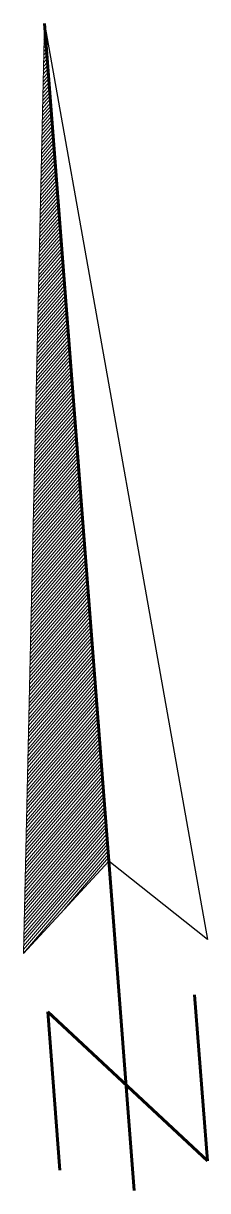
# Model space of a CAD drawing. Extents: x 2356431 to 2371438, y 6972864 to 6982525.
# Drawn here: x 2357200.3 to 2357224.4, y 6976222.8 to 6976375.9 of the extents above; entities that cross this region are included whole.
import ezdxf

# ---------------------------------------------------------------- set-up
doc = ezdxf.new("R2010")
doc.units = 0
doc.header["$LTSCALE"] = 5.6
doc.layers.add('1', color=7, linetype='Continuous', lineweight=25)

msp = doc.modelspace()

# ---------------------------------------------------------------- linework, layer by layer
at = {"layer": '1', "lineweight": 13}
for p, q in [((2357203.057, 6976375.687), (2357203.076, 6976375.711)), ((2357203.011, 6976373.701), (2357203.215, 6976373.934)), ((2357203.024, 6976374.194), (2357203.177, 6976374.379)), ((2357203.035, 6976374.695), (2357203.146, 6976374.821)), ((2357203.047, 6976375.192), (2357203.111, 6976375.267)), ((2357202.978, 6976372.208), (2357203.315, 6976372.602)), ((2357202.99, 6976372.706), (2357203.281, 6976373.047)), ((2357203, 6976373.204), (2357203.246, 6976373.49)), ((2357202.933, 6976370.222), (2357203.453, 6976370.827)), ((2357202.944, 6976370.718), (2357203.417, 6976371.271)), ((2357202.956, 6976371.214), (2357203.386, 6976371.713)), ((2357202.966, 6976371.712), (2357203.35, 6976372.158)), ((2357202.9, 6976368.732), (2357203.554, 6976369.492)), ((2357202.913, 6976369.23), (2357203.521, 6976369.938)), ((2357202.922, 6976369.726), (2357203.485, 6976370.382)), ((2357202.852, 6976366.742), (2357203.691, 6976367.719)), ((2357202.867, 6976367.239), (2357203.656, 6976368.161)), ((2357202.878, 6976367.737), (2357203.624, 6976368.605)), ((2357202.888, 6976368.235), (2357203.589, 6976369.05)), ((2357202.823, 6976365.252), (2357203.793, 6976366.382)), ((2357202.833, 6976365.749), (2357203.76, 6976366.832)), ((2357202.845, 6976366.245), (2357203.724, 6976367.273)), ((2357202.789, 6976363.759), (2357203.895, 6976365.054)), ((2357202.8, 6976364.258), (2357203.863, 6976365.497)), ((2357202.809, 6976364.754), (2357203.829, 6976365.942)), ((2357202.741, 6976361.771), (2357204.033, 6976363.276)), ((2357202.754, 6976362.267), (2357203.999, 6976363.72)), ((2357202.766, 6976362.765), (2357203.964, 6976364.165)), ((2357202.778, 6976363.261), (2357203.93, 6976364.61)), ((2357202.709, 6976360.282), (2357204.135, 6976361.941)), ((2357202.722, 6976360.778), (2357204.102, 6976362.388)), ((2357202.733, 6976361.275), (2357204.068, 6976362.831)), ((2357202.665, 6976358.292), (2357204.272, 6976360.167)), ((2357202.676, 6976358.788), (2357204.238, 6976360.612)), ((2357202.686, 6976359.286), (2357204.203, 6976361.054)), ((2357202.699, 6976359.783), (2357204.17, 6976361.501)), ((2357202.631, 6976356.801), (2357204.374, 6976358.835)), ((2357202.644, 6976357.3), (2357204.341, 6976359.279)), ((2357202.654, 6976357.796), (2357204.307, 6976359.724)), ((2357202.586, 6976354.814), (2357204.511, 6976357.058)), ((2357202.599, 6976355.312), (2357204.478, 6976357.504)), ((2357202.608, 6976355.809), (2357204.442, 6976357.947)), ((2357202.62, 6976356.305), (2357204.409, 6976358.392)), ((2357202.552, 6976353.32), (2357204.613, 6976355.726)), ((2357202.563, 6976353.819), (2357204.58, 6976356.171)), ((2357202.577, 6976354.315), (2357204.544, 6976356.614)), ((2357202.508, 6976351.336), (2357204.75, 6976353.953)), ((2357202.52, 6976351.832), (2357204.717, 6976354.394)), ((2357202.531, 6976352.328), (2357204.681, 6976354.839)), ((2357202.541, 6976352.827), (2357204.649, 6976355.281)), ((2357202.474, 6976349.843), (2357204.854, 6976352.619)), ((2357202.486, 6976350.341), (2357204.819, 6976353.061)), ((2357202.497, 6976350.839), (2357204.784, 6976353.505)), ((2357202.442, 6976348.352), (2357204.956, 6976351.285)), ((2357202.452, 6976348.848), (2357204.92, 6976351.731)), ((2357202.464, 6976349.345), (2357204.887, 6976352.174)), ((2357202.396, 6976346.363), (2357205.093, 6976349.51)), ((2357202.406, 6976346.86), (2357205.058, 6976349.953)), ((2357202.418, 6976347.358), (2357205.023, 6976350.398)), ((2357202.428, 6976347.857), (2357204.989, 6976350.842)), ((2357202.363, 6976344.872), (2357205.195, 6976348.176)), ((2357202.372, 6976345.367), (2357205.159, 6976348.623)), ((2357202.385, 6976345.865), (2357205.127, 6976349.064)), ((2357202.319, 6976342.886), (2357205.332, 6976346.401)), ((2357202.329, 6976343.382), (2357205.298, 6976346.844)), ((2357202.341, 6976343.879), (2357205.262, 6976347.288)), ((2357202.353, 6976344.375), (2357205.228, 6976347.733)), ((2357202.283, 6976341.393), (2357205.435, 6976345.07)), ((2357202.295, 6976341.891), (2357205.399, 6976345.511)), ((2357202.307, 6976342.388), (2357205.367, 6976345.957)), ((2357202.241, 6976339.407), (2357205.572, 6976343.293)), ((2357202.252, 6976339.904), (2357205.538, 6976343.733)), ((2357202.262, 6976340.401), (2357205.501, 6976344.182)), ((2357202.273, 6976340.895), (2357205.466, 6976344.624)), ((2357202.208, 6976337.915), (2357205.674, 6976341.958)), ((2357202.217, 6976338.413), (2357205.638, 6976342.403)), ((2357202.228, 6976338.91), (2357205.606, 6976342.846)), ((2357202.162, 6976335.926), (2357205.81, 6976340.182)), ((2357202.173, 6976336.423), (2357205.776, 6976340.627)), ((2357202.186, 6976336.92), (2357205.741, 6976341.07)), ((2357202.193, 6976337.418), (2357205.706, 6976341.514)), ((2357202.128, 6976334.437), (2357205.913, 6976338.852)), ((2357202.138, 6976334.932), (2357205.876, 6976339.294)), ((2357202.149, 6976335.429), (2357205.845, 6976339.74)), ((2357202.084, 6976332.448), (2357206.049, 6976337.076)), ((2357202.095, 6976332.944), (2357206.015, 6976337.518)), ((2357202.105, 6976333.439), (2357205.98, 6976337.962)), ((2357202.117, 6976333.939), (2357205.945, 6976338.404)), ((2357202.049, 6976330.956), (2357206.152, 6976335.743)), ((2357202.061, 6976331.453), (2357206.116, 6976336.185)), ((2357202.073, 6976331.949), (2357206.084, 6976336.63)), ((2357202.015, 6976329.467), (2357206.255, 6976334.409)), ((2357202.026, 6976329.963), (2357206.219, 6976334.853)), ((2357202.037, 6976330.46), (2357206.184, 6976335.298)), ((2357201.97, 6976327.476), (2357206.391, 6976332.633)), ((2357201.984, 6976327.972), (2357206.355, 6976333.077)), ((2357201.993, 6976328.471), (2357206.324, 6976333.522)), ((2357202.004, 6976328.969), (2357206.289, 6976333.964)), ((2357201.939, 6976325.986), (2357206.494, 6976331.302)), ((2357201.951, 6976326.481), (2357206.458, 6976331.745)), ((2357201.96, 6976326.98), (2357206.424, 6976332.19)), ((2357201.892, 6976323.998), (2357206.631, 6976329.525)), ((2357201.905, 6976324.494), (2357206.594, 6976329.968)), ((2357201.914, 6976324.992), (2357206.563, 6976330.412)), ((2357201.928, 6976325.489), (2357206.528, 6976330.856)), ((2357201.86, 6976322.506), (2357206.733, 6976328.191)), ((2357201.871, 6976323.006), (2357206.697, 6976328.634)), ((2357201.88, 6976323.501), (2357206.662, 6976329.08)), ((2357201.815, 6976320.52), (2357206.87, 6976326.415)), ((2357201.826, 6976321.015), (2357206.833, 6976326.859)), ((2357201.837, 6976321.515), (2357206.801, 6976327.302)), ((2357201.848, 6976322.011), (2357206.767, 6976327.746)), ((2357201.784, 6976319.027), (2357206.972, 6976325.082)), ((2357201.791, 6976319.525), (2357206.935, 6976325.525)), ((2357201.806, 6976320.02), (2357206.902, 6976325.974)), ((2357201.736, 6976317.039), (2357207.109, 6976323.305)), ((2357201.747, 6976317.537), (2357207.073, 6976323.752)), ((2357201.759, 6976318.035), (2357207.04, 6976324.195)), ((2357201.769, 6976318.53), (2357207.006, 6976324.64)), ((2357201.704, 6976315.549), (2357207.209, 6976321.973)), ((2357201.713, 6976316.047), (2357207.175, 6976322.421)), ((2357201.726, 6976316.543), (2357207.14, 6976322.863)), ((2357201.67, 6976314.057), (2357207.312, 6976320.644)), ((2357201.68, 6976314.554), (2357207.279, 6976321.087)), ((2357201.692, 6976315.05), (2357207.245, 6976321.531)), ((2357201.623, 6976312.072), (2357207.449, 6976318.865)), ((2357201.635, 6976312.566), (2357207.414, 6976319.309)), ((2357201.646, 6976313.065), (2357207.381, 6976319.754)), ((2357201.656, 6976313.563), (2357207.348, 6976320.197)), ((2357201.591, 6976310.579), (2357207.551, 6976317.532)), ((2357201.601, 6976311.075), (2357207.519, 6976317.978)), ((2357201.615, 6976311.572), (2357207.484, 6976318.422)), ((2357201.547, 6976308.591), (2357207.688, 6976315.755)), ((2357201.558, 6976309.086), (2357207.654, 6976316.203)), ((2357201.57, 6976309.585), (2357207.62, 6976316.645)), ((2357201.581, 6976310.083), (2357207.587, 6976317.091)), ((2357201.512, 6976307.099), (2357207.79, 6976314.426)), ((2357201.526, 6976307.598), (2357207.758, 6976314.869)), ((2357201.533, 6976308.094), (2357207.724, 6976315.314)), ((2357201.468, 6976305.111), (2357207.927, 6976312.649)), ((2357201.479, 6976305.609), (2357207.892, 6976313.097)), ((2357201.49, 6976306.104), (2357207.859, 6976313.537)), ((2357201.501, 6976306.602), (2357207.826, 6976313.981)), ((2357201.435, 6976303.618), (2357208.029, 6976311.315)), ((2357201.446, 6976304.118), (2357207.997, 6976311.76)), ((2357201.456, 6976304.615), (2357207.964, 6976312.205)), ((2357201.389, 6976301.629), (2357208.166, 6976309.54)), ((2357201.398, 6976302.128), (2357208.132, 6976309.983)), ((2357201.413, 6976302.627), (2357208.098, 6976310.425)), ((2357201.425, 6976303.124), (2357208.065, 6976310.873)), ((2357201.355, 6976300.14), (2357208.269, 6976308.206)), ((2357201.366, 6976300.637), (2357208.236, 6976308.653)), ((2357201.379, 6976301.137), (2357208.203, 6976309.096)), ((2357201.323, 6976298.652), (2357208.371, 6976306.877)), ((2357201.332, 6976299.148), (2357208.337, 6976307.317)), ((2357201.346, 6976299.644), (2357208.304, 6976307.764)), ((2357201.275, 6976296.662), (2357208.508, 6976305.097)), ((2357201.289, 6976297.16), (2357208.476, 6976305.545)), ((2357201.299, 6976297.657), (2357208.442, 6976305.985)), ((2357201.31, 6976298.153), (2357208.405, 6976306.43)), ((2357201.244, 6976295.171), (2357208.61, 6976303.765)), ((2357201.252, 6976295.669), (2357208.577, 6976304.209)), ((2357201.267, 6976296.168), (2357208.544, 6976304.655)), ((2357201.198, 6976293.182), (2357208.747, 6976301.989)), ((2357201.21, 6976293.682), (2357208.715, 6976302.435)), ((2357201.22, 6976294.179), (2357208.68, 6976302.877)), ((2357201.232, 6976294.675), (2357208.644, 6976303.323)), ((2357201.165, 6976291.691), (2357208.849, 6976300.657)), ((2357201.177, 6976292.187), (2357208.815, 6976301.101)), ((2357201.188, 6976292.685), (2357208.783, 6976301.546)), ((2357201.119, 6976289.703), (2357208.986, 6976298.882)), ((2357201.131, 6976290.2), (2357208.954, 6976299.327)), ((2357201.143, 6976290.698), (2357208.921, 6976299.769)), ((2357201.154, 6976291.195), (2357208.883, 6976300.214)), ((2357201.087, 6976288.213), (2357209.091, 6976297.548)), ((2357201.098, 6976288.709), (2357209.055, 6976297.995)), ((2357201.109, 6976289.204), (2357209.023, 6976298.438)), ((2357201.043, 6976286.226), (2357209.226, 6976295.773)), ((2357201.054, 6976286.722), (2357209.193, 6976296.219)), ((2357201.065, 6976287.22), (2357209.159, 6976296.661)), ((2357201.075, 6976287.714), (2357209.122, 6976297.106)), ((2357201.01, 6976284.733), (2357209.33, 6976294.441)), ((2357201.018, 6976285.23), (2357209.293, 6976294.886)), ((2357201.03, 6976285.727), (2357209.261, 6976295.328)), ((2357200.965, 6976282.747), (2357209.464, 6976292.665)), ((2357200.974, 6976283.243), (2357209.432, 6976293.107)), ((2357200.985, 6976283.739), (2357209.398, 6976293.555)), ((2357200.996, 6976284.234), (2357209.361, 6976293.996)), ((2357200.93, 6976281.254), (2357209.568, 6976291.331)), ((2357200.943, 6976281.75), (2357209.533, 6976291.775)), ((2357200.954, 6976282.251), (2357209.501, 6976292.218)), ((2357200.896, 6976279.765), (2357209.672, 6976289.998)), ((2357200.907, 6976280.262), (2357209.637, 6976290.443)), ((2357200.919, 6976280.758), (2357209.601, 6976290.886)), ((2357200.852, 6976277.775), (2357209.808, 6976288.224)), ((2357200.863, 6976278.274), (2357209.772, 6976288.666)), ((2357200.873, 6976278.769), (2357209.741, 6976289.111)), ((2357200.883, 6976279.267), (2357209.704, 6976289.553)), ((2357200.817, 6976276.284), (2357209.911, 6976286.889)), ((2357200.829, 6976276.78), (2357209.874, 6976287.334)), ((2357200.838, 6976277.279), (2357209.84, 6976287.779)), ((2357200.774, 6976274.296), (2357210.047, 6976285.115)), ((2357200.785, 6976274.792), (2357210.011, 6976285.558)), ((2357200.793, 6976275.29), (2357209.98, 6976286.002)), ((2357200.807, 6976275.787), (2357209.942, 6976286.447)), ((2357200.738, 6976272.804), (2357210.15, 6976283.781)), ((2357200.752, 6976273.301), (2357210.113, 6976284.225)), ((2357200.761, 6976273.8), (2357210.079, 6976284.67)), ((2357200.696, 6976270.817), (2357210.285, 6976282.008)), ((2357200.704, 6976271.312), (2357210.25, 6976282.448)), ((2357200.717, 6976271.81), (2357210.218, 6976282.895)), ((2357200.728, 6976272.307), (2357210.182, 6976283.339)), ((2357200.66, 6976269.326), (2357210.388, 6976280.672)), ((2357200.673, 6976269.824), (2357210.353, 6976281.117)), ((2357200.685, 6976270.319), (2357210.319, 6976281.564)), ((2357200.615, 6976267.337), (2357210.525, 6976278.897)), ((2357200.63, 6976267.833), (2357210.49, 6976279.342)), ((2357200.638, 6976268.332), (2357210.457, 6976279.785)), ((2357200.649, 6976268.83), (2357210.423, 6976280.23)), ((2357200.583, 6976265.848), (2357210.629, 6976277.565)), ((2357200.593, 6976266.344), (2357210.591, 6976278.01)), ((2357200.607, 6976266.839), (2357210.558, 6976278.452)), ((2357200.55, 6976264.355), (2357210.729, 6976276.231)), ((2357200.559, 6976264.853), (2357210.696, 6976276.676)), ((2357200.571, 6976265.351), (2357210.662, 6976277.12)), ((2357200.506, 6976262.368), (2357210.867, 6976274.456)), ((2357200.516, 6976262.864), (2357210.831, 6976274.897)), ((2357200.527, 6976263.363), (2357210.798, 6976275.344)), ((2357200.538, 6976263.86), (2357210.765, 6976275.787)), ((2357200.47, 6976260.877), (2357210.968, 6976273.124)), ((2357200.483, 6976261.374), (2357210.935, 6976273.569)), ((2357200.494, 6976261.872), (2357210.901, 6976274.012)), ((2357200.427, 6976258.887), (2357211.106, 6976271.348)), ((2357200.438, 6976259.383), (2357211.07, 6976271.791)), ((2357200.448, 6976259.882), (2357211.036, 6976272.235)), ((2357200.458, 6976260.378), (2357211.004, 6976272.678)), ((2357200.392, 6976257.396), (2357211.207, 6976270.016)), ((2357200.403, 6976257.893), (2357211.175, 6976270.459)), ((2357200.415, 6976258.389), (2357211.14, 6976270.903)), ((2357200.349, 6976255.409), (2357211.345, 6976268.239)), ((2357200.359, 6976255.906), (2357211.309, 6976268.683)), ((2357200.372, 6976256.404), (2357211.275, 6976269.128)), ((2357200.381, 6976256.9), (2357211.244, 6976269.569)), ((2357200.314, 6976253.916), (2357211.447, 6976266.906)), ((2357200.325, 6976254.415), (2357211.414, 6976267.349)), ((2357200.335, 6976254.911), (2357211.38, 6976267.795)), ((2357205.717, 6976259.736), (2357211.482, 6976266.462))]:
    msp.add_line(p, q, dxfattribs=at)
at = {"layer": '1', "lineweight": 53}
for p, q in [((2357203.062, 6976375.902), (2357214.84, 6976222.782)), ((2357222.738, 6976248.463), (2357224.412, 6976226.708)), ((2357203.497, 6976246.244), (2357205.096, 6976225.469)), ((2357203.497, 6976246.244), (2357224.412, 6976226.708))]:
    msp.add_line(p, q, dxfattribs=at)
at = {"layer": '1', "lineweight": 13}
msp.add_lwpolyline([(2357200.315, 6976253.879), (2357211.514, 6976266.023), (2357203.062, 6976375.902)], close=True, dxfattribs=at)
at = {"layer": '1'}
msp.add_lwpolyline([(2357224.443, 6976255.737), (2357211.514, 6976266.023), (2357203.062, 6976375.902)], close=True, dxfattribs=at)

doc.saveas('drawing.dxf')
